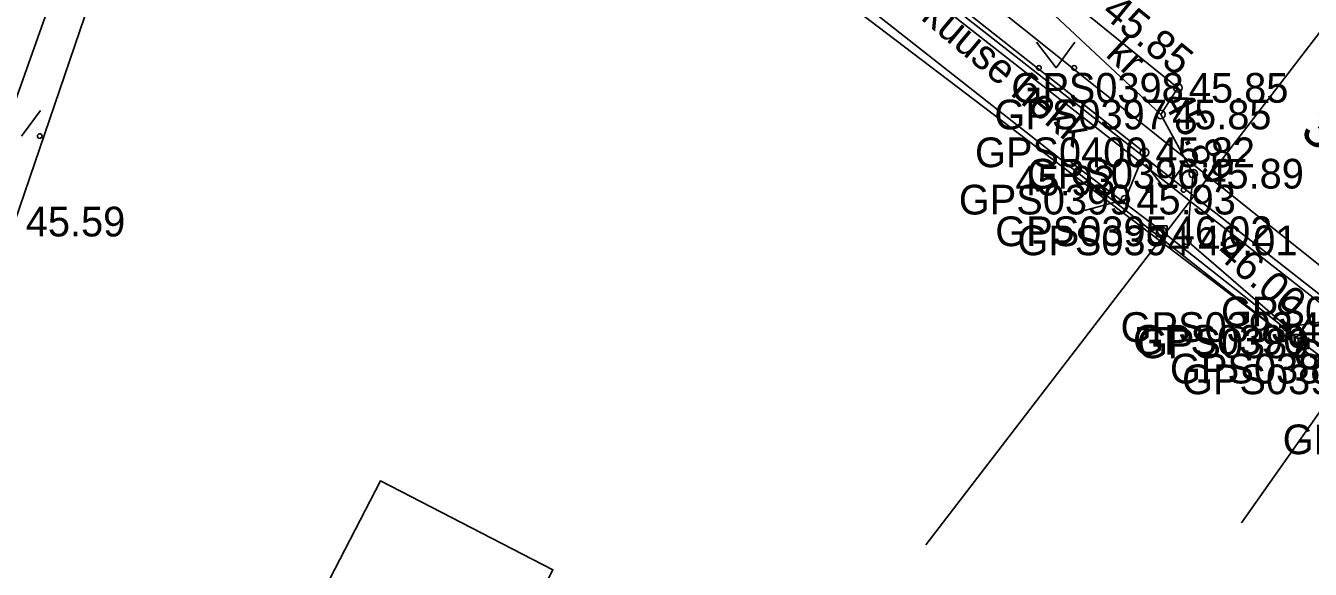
# Model space of a CAD drawing. Extents: x 551623 to 559850, y 6561220 to 6567135.
# Drawn here: x 557075.79 to 557106.03, y 6565454.11 to 6565466.92 of the extents above; entities that cross this region are included whole.
import ezdxf

# ---------------------------------------------------------------- set-up
doc = ezdxf.new("R2010")
doc.units = 0
for name, color, linetype in [('AED', 7, 'Continuous'), ('HALJASTUS', 7, 'Continuous'), ('Hoone Kõrval- või tootmishoone', 7, 'Continuous'), ('KORGUS-EH2000', 7, 'Continuous'), ('KTRASS', 7, 'Continuous'), ('MOOTKORG-EH2000', 7, 'Continuous'), ('MOOTMPUNKT', 7, 'Continuous'), ('MOOTNR', 7, 'Continuous'), ('MOOTPIIR', 7, 'Continuous'), ('MPKAABEL', 7, 'Continuous'), ('PIIR', 7, 'Continuous'), ('TEE', 7, 'Continuous'), ('VTRASS', 7, 'Continuous')]:
    doc.layers.add(name, color=color, linetype=linetype)

msp = doc.modelspace()

# ---------------------------------------------------------------- linework, layer by layer
at = {"layer": 'AED'}
for p, q in [((557102.532, 6565462.075), (557100.39, 6565463.704)), ((557102.407, 6565462.2), (557102.407, 6565461.95)), ((557102.407, 6565462.2), (557102.657, 6565462.2)), ((557102.532, 6565462.075), (557105.774, 6565459.518)), ((557102.657, 6565462.2), (557102.657, 6565461.95)), ((557102.407, 6565461.95), (557102.657, 6565461.95)), ((557105.649, 6565459.643), (557105.649, 6565459.393)), ((557105.649, 6565459.643), (557105.899, 6565459.643)), ((557105.899, 6565459.643), (557105.899, 6565459.393)), ((557105.649, 6565459.393), (557105.899, 6565459.393)), ((557105.741, 6565459.56), (557105.741, 6565459.31)), ((557105.741, 6565459.56), (557105.991, 6565459.56)), ((557105.741, 6565459.31), (557105.991, 6565459.31)), ((557105.866, 6565459.435), (557106.643, 6565458.84)), ((557105.991, 6565459.56), (557105.991, 6565459.31))]:
    msp.add_line(p, q, dxfattribs=at)
at = {"layer": 'HALJASTUS'}
for p, q in [((557099.579, 6565466.532), (557100.042, 6565465.925)), ((557100.042, 6565465.925), (557100.488, 6565466.532)), ((557075.689, 6565464.318), (557076.135, 6565464.924)), ((557102.154, 6565463.658), (557102.618, 6565463.051)), ((557102.618, 6565463.051), (557103.063, 6565463.658))]:
    msp.add_line(p, q, dxfattribs=at)
msp.add_lwpolyline([(557082.072, 6565473.498), (557083.142, 6565477.139), (557084.392, 6565477.411), (557089.321, 6565474.044), (557102.124, 6565463.935), (557101.673, 6565462.821), (557100.715, 6565462.563)], dxfattribs=at)
for centre in [(557099.641, 6565465.925), (557100.47, 6565465.925), (557076.117, 6565464.318), (557102.217, 6565463.051), (557103.045, 6565463.051)]:
    msp.add_circle(centre, 0.055, dxfattribs=at)
at = {"layer": 'Hoone Kõrval- või tootmishoone'}
msp.add_lwpolyline([(557080.791, 6565449.707), (557084.137, 6565456.195), (557088.199, 6565454.101), (557084.853, 6565447.612)], close=True, dxfattribs=at)
at = {"layer": 'KORGUS-EH2000'}
for centre in [(557102.91, 6565465.455), (557103.274, 6565463.432), (557101.673, 6565462.821), (557105.481, 6565459.819)]:
    msp.add_circle(centre, 0.1, dxfattribs=at)
at = {"layer": 'KTRASS'}
msp.add_lwpolyline([(557096.98, 6565454.69), (557106.57, 6565467.178)], dxfattribs=at)
at = {"layer": 'MOOTMPUNKT'}
for centre in [(557102.91, 6565465.455), (557102.512, 6565464.827), (557102.124, 6565463.935), (557103.274, 6565463.432), (557101.673, 6565462.821), (557102.532, 6565462.075), (557103.123, 6565461.861), (557105.481, 6565459.819), (557105.774, 6565459.518), (557105.866, 6565459.435)]:
    msp.add_circle(centre, 0.1, dxfattribs=at)
at = {"layer": 'MOOTPIIR'}
msp.add_lwpolyline([(557043.61, 6565374.404), (557048.326, 6565387.095), (557054.958, 6565403.892), (557057.368, 6565411.903), (557059.124, 6565415.827), (557061.076, 6565421.817), (557066.752, 6565436.836), (557070.253, 6565448.143), (557075.528, 6565462.304), (557079.528, 6565474.038), (557080.455, 6565474.425), (557081.9, 6565473.857), (557083.68, 6565476.148), (557106.788, 6565458.587)], dxfattribs=at)
at = {"layer": 'MPKAABEL'}
msp.add_line((557106.788, 6565458.587), (557104.41, 6565455.206), dxfattribs=at)
msp.add_line((557106.788, 6565458.587), (557104.41, 6565455.206), dxfattribs=at)
for points in [[(557093.168, 6565516.078), (557092.779, 6565516.189), (557091.762, 6565513.879), (557089.199, 6565506.823), (557084.863, 6565493.597), (557083.304, 6565488.717), (557080.334, 6565481.203), (557081.334, 6565479.859), (557093.461, 6565470.617), (557109.919, 6565457.713), (557112.862, 6565455.31), (557115.729, 6565452.713), (557121.786, 6565447.765), (557127.108, 6565443.435), (557128.403, 6565442.736), (557128.547, 6565442.26)], [(557042.389, 6565375.131), (557047.328, 6565389.645), (557051.121, 6565399.476), (557061.738, 6565428.982), (557067.713, 6565445.51), (557079.656, 6565479.128), (557081.243, 6565479.739), (557093.369, 6565470.498), (557109.825, 6565457.596), (557112.764, 6565455.196), (557115.632, 6565452.599), (557121.691, 6565447.648), (557127.024, 6565443.31), (557128.298, 6565442.623), (557128.368, 6565442.376)]]:
    msp.add_lwpolyline(points, dxfattribs=at)
at = {"layer": 'PIIR'}
for points in [[(557128.11, 6565441.77), (557080.53, 6565479.22), (557071.98, 6565485.55), (557041.27, 6565511.5), (557033.78, 6565519.2), (557038.28, 6565523.47), (557042.48, 6565527.46), (557050.04, 6565519.69), (557050.16, 6565517.1), (557073.92, 6565497.32), (557086.02, 6565487.88), (557133.47, 6565450.53)], [(557029.66, 6565367.15), (557038.82, 6565392.8), (557050.42, 6565425.29), (557071.98, 6565485.55), (557080.53, 6565479.22), (557059.31, 6565419.38), (557040.94, 6565368.35)]]:
    msp.add_lwpolyline(points, dxfattribs=at)
msp.add_lwpolyline([(557080.53, 6565479.22), (557128.11, 6565441.77), (557080.13, 6565401.49), (557059.31, 6565419.38)], close=True, dxfattribs=at)
at = {"layer": 'TEE'}
for points in [[(557107.845, 6565460.183), (557105.481, 6565459.819), (557103.123, 6565461.861), (557103.274, 6565463.432), (557102.512, 6565464.827), (557102.91, 6565465.455), (557099.787, 6565467.988), (557096.672, 6565470.543), (557090.032, 6565476.256), (557083.206, 6565481.831), (557081.65, 6565483.024), (557079.986, 6565483.23), (557078.406, 6565481.947), (557076.257, 6565476.562), (557071.607, 6565463.849), (557066.68, 6565449.557), (557062.679, 6565438.274), (557057.567, 6565423.262)], [(557099.787, 6565467.988), (557099.66, 6565467.487), (557102.512, 6565464.827)]]:
    msp.add_lwpolyline(points, dxfattribs=at)
at = {"layer": 'VTRASS'}
msp.add_lwpolyline([(557074.832, 6565487.185), (557086.837, 6565478.124), (557098.322, 6565467.615), (557113.182, 6565455.735), (557132.832, 6565440.255), (557143.572, 6565430.685), (557150.882, 6565422.295), (557154.292, 6565417.165), (557161.032, 6565403.465), (557169.662, 6565382.045), (557172.292, 6565370.285), (557172.182, 6565358.175), (557171.032, 6565351.615), (557169.532, 6565344.075), (557162.002, 6565307.055), (557155.322, 6565276.245), (557152.172, 6565261.595), (557151.382, 6565257.755)], dxfattribs=at)

# ---------------------------------------------------------------- texts
at = {"layer": 'HALJASTUS'}
msp.add_text('kuuse hekk', height=0.7, rotation=319.8638, dxfattribs=at).set_placement((557096.837, 6565467.081))
at = {"layer": 'KORGUS-EH2000'}
for s, rotation, p in [(' 45.85', 320.9399, (557100.88, 6565467.341)), (' 45.89', 298.6352, (557102.411, 6565465.388)), (' 46.00', 319.1083, (557103.573, 6565461.694))]:
    msp.add_text(s, height=0.7, rotation=rotation, dxfattribs=at).set_placement(p)
for s, p in [(' 45.93', (557098.827, 6565462.919)), (' 45.59', (557075.528, 6565461.954))]:
    msp.add_text(s, height=0.7, dxfattribs=at).set_placement(p)
at = {"layer": 'MOOTKORG-EH2000'}
for s, p in [(' 45.85', (557102.91, 6565465.105)), (' 45.85', (557102.512, 6565464.477)), (' 45.82', (557102.124, 6565463.585)), (' 45.89', (557103.274, 6565463.082)), (' 45.93', (557101.673, 6565462.471)), (' 45.59', (557075.528, 6565461.954)), (' 46.02', (557102.532, 6565461.725)), (' 46.01', (557103.123, 6565461.511)), (' 46.00', (557105.481, 6565459.469))]:
    msp.add_text(s, height=0.7, dxfattribs=at).set_placement(p)
at = {"layer": 'MOOTNR'}
for s, p in [('GPS0398 ', (557098.99, 6565465.105)), ('GPS0397 ', (557098.592, 6565464.477)), ('GPS0400 ', (557098.134, 6565463.585)), ('GPS0396 ', (557099.354, 6565463.082)), ('GPS0399 ', (557097.754, 6565462.471)), ('GPS0395 ', (557098.612, 6565461.725)), ('GPS0394 ', (557099.133, 6565461.511)), ('GPS0392 ', (557103.925, 6565459.833)), ('GPS0393 ', (557101.562, 6565459.469)), ('GPS0390 ', (557101.854, 6565459.168)), ('GPS0389 ', (557101.946, 6565459.086)), ('GPS0385 ', (557105.633, 6565458.827)), ('GPS0388 ', (557102.724, 6565458.49)), ('GPS0391 ', (557103.008, 6565458.237)), ('GPS0387 ', (557105.378, 6565456.823))]:
    msp.add_text(s, height=0.7, dxfattribs=at).set_placement(p)
at = {"layer": 'PIIR'}
msp.add_text('33701:001:0251', height=0.9, rotation=321.7924, dxfattribs=at).set_placement((557105.757, 6565464.348))
at = {"layer": 'TEE'}
msp.add_text('kr', height=0.7, rotation=316.9515, dxfattribs=at).set_placement((557101.182, 6565466.215))

doc.saveas('drawing.dxf')
